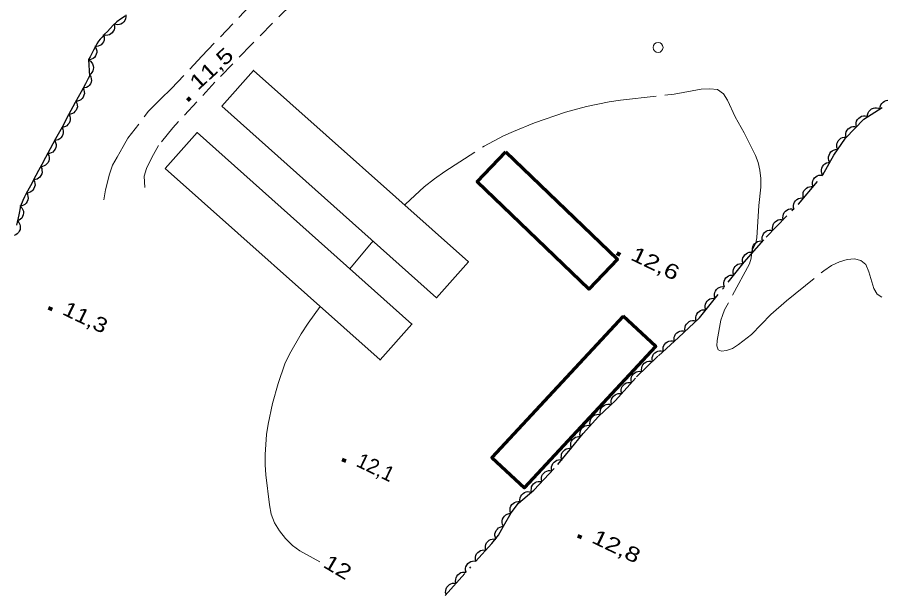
# Model space of a CAD drawing. Extents: x 355726 to 357533, y 5103782 to 5105258.
# Drawn here: x 356048.4 to 356135.6, y 5105032.2 to 5105089.8 of the extents above; entities that cross this region are included whole.
import ezdxf
from ezdxf.enums import TextEntityAlignment as Align

# ---------------------------------------------------------------- set-up
doc = ezdxf.new("R2010")
doc.units = 0
doc.header["$LTSCALE"] = 0.6
for name, pattern in [('DOT_DASHED', [7.7, 5, -1.2, 0.3, -1.2]), ('LONG_DASHED', [7.5, 6, -1.5]), ('MEDIUM_DASHED', [4.5, 3, -1.5])]:
    doc.linetypes.add(name, pattern=pattern)
for name, color, linetype, lineweight in [('19', 7, 'Continuous', 13), ('2', 7, 'LONG_DASHED', 13), ('3', 7, 'Continuous', 140), ('31', 7, 'Continuous', 35), ('36', 7, 'Continuous', 13), ('44', 7, 'Continuous', 25)]:
    doc.layers.add(name, color=color, linetype=linetype, lineweight=lineweight)

msp = doc.modelspace()

# ---------------------------------------------------------------- linework, layer by layer
at = {"layer": '19', "linetype": 'MEDIUM_DASHED'}
for points in [[(356124.19, 5105146.79), (356103.86, 5105125.28), (356100.69, 5105120.26), (356098.55, 5105117), (356097.19, 5105115.62), (356096.58, 5105114.56), (356095.82, 5105113.59), (356093.65, 5105110.88), (356091.97, 5105108.82), (356089.96, 5105106.55), (356088.46, 5105104.99), (356086.37, 5105102.57), (356083.88, 5105099.84), (356081.47, 5105097.07), (356078.99, 5105094.35), (356076.13, 5105091.14), (356072.08, 5105087.09), (356068.39, 5105083.28), (356064.14, 5105078.67), (356062.71, 5105076.88), (356062.02, 5105075.67), (356061.49, 5105074.57), (356061.25, 5105073.81), (356061.31, 5105072.67)], [(356057.17, 5105071.41), (356057.34, 5105072.41), (356057.74, 5105073.99), (356058.06, 5105074.9), (356058.54, 5105075.73), (356059.15, 5105076.79), (356059.62, 5105077.62), (356061.69, 5105080.36), (356062.89, 5105081.58), (356064.01, 5105082.65), (356067.09, 5105085.91), (356071.93, 5105091)]]:
    msp.add_lwpolyline(points, dxfattribs=at)
at = {"layer": '2'}
for points in [[(356087.55, 5105070.89), (356087.64, 5105070.99), (356089.5, 5105072.73), (356090.54, 5105073.55), (356091.61, 5105074.29), (356095.57, 5105076.84), (356097.53, 5105077.87), (356098.54, 5105078.32), (356100.65, 5105079.19), (356103.79, 5105080.25), (356105.9, 5105080.83), (356108.2, 5105081.29), (356109.34, 5105081.47), (356114.73, 5105082.08), (356117.48, 5105082.57), (356118.35, 5105082.63), (356119.13, 5105082.55), (356119.72, 5105082.12), (356120.14, 5105081.46), (356120.89, 5105079.8), (356121.81, 5105078.17), (356122.94, 5105075.9), (356123.23, 5105075.17), (356123.4, 5105074.42), (356123.49, 5105073.58), (356123.49, 5105072.7), (356123.28, 5105070.84), (356123.09, 5105067.59), (356122.98, 5105067.08), (356122.6, 5105066.23), (356122.53, 5105065.54), (356122.35, 5105064.97), (356119.84, 5105060.3), (356119.62, 5105059.76), (356119.46, 5105059.26), (356119.08, 5105057.21), (356119.05, 5105056.68), (356119.18, 5105056.29), (356119.54, 5105056.13), (356120.04, 5105056.2), (356120.62, 5105056.43), (356121.24, 5105056.82), (356122.54, 5105057.84), (356124.5, 5105059.84), (356126.07, 5105061.24), (356129.86, 5105064.26), (356130.63, 5105064.78), (356131.43, 5105065.16), (356132.22, 5105065.38), (356132.96, 5105065.46), (356133.59, 5105065.3), (356134.1, 5105064.88), (356134.41, 5105064.15), (356134.9, 5105062.46), (356135.25, 5105061.88), (356135.72, 5105061.59)], [(356082.01, 5105064.46), (356084.16, 5105067.05), (356084.35, 5105067.26)], [(356078.99, 5105034.9), (356076.95, 5105036), (356076.22, 5105036.54), (356075.52, 5105037.23), (356074.91, 5105038.01), (356074.42, 5105038.83), (356074.07, 5105039.69), (356073.89, 5105040.63), (356073.54, 5105043.66), (356073.47, 5105044.69), (356073.48, 5105045.71), (356073.6, 5105047.74), (356073.76, 5105048.78), (356074.2, 5105050.86), (356074.77, 5105052.88), (356075.46, 5105054.86), (356075.91, 5105055.84), (356077.09, 5105057.88), (356077.79, 5105058.96), (356079.03, 5105060.65)]]:
    msp.add_lwpolyline(points, dxfattribs=at)
at = {"layer": '3'}
for p, q in [((356065.62, 5105081.44), (356065.91, 5105081.71)), ((356108.95, 5105066.04), (356109.31, 5105065.87)), ((356051.6, 5105060.53), (356051.96, 5105060.36)), ((356081.25, 5105045.23), (356081.61, 5105045.06)), ((356105.02, 5105037.51), (356105.38, 5105037.34))]:
    msp.add_line(p, q, dxfattribs=at)
at = {"layer": '31'}
for points in [[(356069.08, 5105080.87), (356090.77, 5105061.54), (356093.98, 5105065.15), (356072.3, 5105084.48), (356069.08, 5105080.87)], [(356063.38, 5105074.59), (356085.06, 5105055.27), (356088.28, 5105058.88), (356066.59, 5105078.2), (356063.38, 5105074.59)]]:
    msp.add_lwpolyline(points, close=True, dxfattribs=at)
at = {"layer": '31', "lineweight": 70}
for points in [[(356097.77, 5105076.26), (356109.03, 5105065.43), (356106.13, 5105062.41), (356094.87, 5105073.24), (356097.77, 5105076.26)], [(356109.6, 5105059.67), (356096.36, 5105045.42), (356099.65, 5105042.36), (356112.89, 5105056.61), (356109.6, 5105059.67)]]:
    msp.add_lwpolyline(points, close=True, dxfattribs=at)
at = {"layer": '36'}
msp.add_circle((356113.123, 5105086.791), 0.5, dxfattribs=at)
at = {"layer": '44', "linetype": 'DOT_DASHED'}
for points in [[(356059.32, 5105089.96), (356058.87, 5105089.66), (356058.49, 5105089.36), (356058.14, 5105089.04), (356057.82, 5105088.71), (356057.54, 5105088.4), (356057.24, 5105088.12), (356057, 5105087.84), (356056.8, 5105087.63), (356056.65, 5105087.42), (356056.49, 5105087.15), (356056.34, 5105086.87), (356056.15, 5105086.51), (356055.96, 5105086.17), (356055.79, 5105085.84), (356055.64, 5105085.57), (356055.73, 5105083.88), (356055.6, 5105083.65), (356055.32, 5105083.13), (356054.88, 5105082.32), (356054.3, 5105081.24), (356053.63, 5105080), (356052.96, 5105078.75), (356052.32, 5105077.57), (356051.77, 5105076.55), (356051.31, 5105075.68), (356050.92, 5105074.97), (356050.6, 5105074.37), (356050.33, 5105073.88), (356050.13, 5105073.5), (356049.97, 5105073.2), (356049.77, 5105072.83), (356049.65, 5105072.59), (356049.47, 5105072.28), (356049.31, 5105071.97), (356049.17, 5105071.72), (356048.99, 5105071.34), (356048.77, 5105070.78)], [(356103.02, 5105044.72), (356104.25, 5105046.21), (356105.57, 5105047.85), (356107.12, 5105049.55), (356108.83, 5105051.17), (356110.96, 5105053.55), (356113.15, 5105055.69), (356115.18, 5105057.53), (356117.29, 5105059.52), (356121.82, 5105065.11), (356124.03, 5105067.64), (356127.29, 5105070.97), (356129.76, 5105073.95), (356130.86, 5105075.91), (356132.03, 5105077.64), (356133.9, 5105079.56), (356135.74, 5105080.72)], [(356048.77, 5105070.78), (356048.59, 5105069.9), (356048.37, 5105068.86)], [(356044.5, 5104977.27), (356049.67, 5104983.29), (356052.22, 5104986.42), (356054.36, 5104989.18), (356056.42, 5104991.79), (356058.38, 5104993.86), (356060.74, 5104996.3), (356062.87, 5104998.68), (356067.57, 5105004.57), (356070.67, 5105007.98), (356074.35, 5105012.06), (356079.35, 5105017.77), (356082.46, 5105021.18), (356084.58, 5105023.54), (356087.11, 5105026.28), (356089.41, 5105028.96), (356091.62, 5105031.48), (356096.36, 5105036.75), (356097.02, 5105037.57), (356097.53, 5105038.48), (356098.29, 5105039.83), (356099.04, 5105040.8), (356100.57, 5105042.12), (356103.02, 5105044.72)]]:
    msp.add_lwpolyline(points, dxfattribs=at)
at = {"layer": '44'}
for points in [[(356059.39, 5105090.07), (356059.41, 5105089.87), (356059.37, 5105089.67), (356059.31, 5105089.51), (356059.2, 5105089.37), (356059.07, 5105089.25), (356058.9, 5105089.15), (356058.75, 5105089.09), (356058.57, 5105089.08), (356058.39, 5105089.09), (356058.22, 5105089.14)], [(356058.21, 5105089.15), (356058.26, 5105088.94), (356058.25, 5105088.74), (356058.22, 5105088.58), (356058.14, 5105088.42), (356058.03, 5105088.27), (356057.88, 5105088.15), (356057.74, 5105088.07), (356057.57, 5105088.02), (356057.39, 5105088.01), (356057.21, 5105088.03)], [(356057.13, 5105088.1), (356057.21, 5105087.9), (356057.22, 5105087.7), (356057.21, 5105087.53), (356057.14, 5105087.37), (356057.05, 5105087.21), (356056.91, 5105087.07), (356056.79, 5105086.97), (356056.62, 5105086.91), (356056.44, 5105086.87), (356056.26, 5105086.88)], [(356056.33, 5105086.83), (356056.42, 5105086.65), (356056.46, 5105086.45), (356056.47, 5105086.28), (356056.42, 5105086.11), (356056.35, 5105085.94), (356056.23, 5105085.79), (356056.11, 5105085.68), (356055.95, 5105085.6), (356055.78, 5105085.54), (356055.6, 5105085.52)], [(356055.64, 5105085.51), (356055.82, 5105085.4), (356055.96, 5105085.25), (356056.05, 5105085.12), (356056.11, 5105084.95), (356056.13, 5105084.76), (356056.11, 5105084.57), (356056.07, 5105084.42), (356055.98, 5105084.26), (356055.87, 5105084.12), (356055.72, 5105084.01)], [(356055.79, 5105084), (356055.88, 5105083.81), (356055.92, 5105083.61), (356055.93, 5105083.45), (356055.89, 5105083.28), (356055.82, 5105083.11), (356055.7, 5105082.96), (356055.59, 5105082.84), (356055.43, 5105082.76), (356055.26, 5105082.7), (356055.08, 5105082.68)], [(356055.07, 5105082.68), (356055.17, 5105082.5), (356055.21, 5105082.3), (356055.22, 5105082.13), (356055.18, 5105081.96), (356055.1, 5105081.79), (356054.99, 5105081.64), (356054.87, 5105081.52), (356054.72, 5105081.44), (356054.54, 5105081.38), (356054.36, 5105081.36)], [(356135.52, 5105080.6), (356135.54, 5105080.81), (356135.62, 5105081), (356135.7, 5105081.14), (356135.83, 5105081.26), (356135.98, 5105081.36), (356136.16, 5105081.43), (356136.32, 5105081.46), (356136.5, 5105081.45), (356136.68, 5105081.4), (356136.84, 5105081.32)], [(356054.36, 5105081.36), (356054.46, 5105081.17), (356054.5, 5105080.97), (356054.51, 5105080.81), (356054.47, 5105080.64), (356054.39, 5105080.47), (356054.27, 5105080.32), (356054.16, 5105080.2), (356054.01, 5105080.12), (356053.83, 5105080.06), (356053.65, 5105080.04)], [(356134.26, 5105079.79), (356134.27, 5105080), (356134.33, 5105080.19), (356134.41, 5105080.34), (356134.53, 5105080.47), (356134.67, 5105080.58), (356134.85, 5105080.65), (356135.01, 5105080.7), (356135.18, 5105080.69), (356135.36, 5105080.66), (356135.53, 5105080.59)], [(356053.65, 5105080.04), (356053.75, 5105079.85), (356053.79, 5105079.65), (356053.8, 5105079.49), (356053.75, 5105079.32), (356053.68, 5105079.15), (356053.56, 5105079), (356053.45, 5105078.88), (356053.3, 5105078.8), (356053.12, 5105078.74), (356052.94, 5105078.72)], [(356133.15, 5105078.79), (356133.11, 5105079), (356133.13, 5105079.2), (356133.16, 5105079.36), (356133.25, 5105079.51), (356133.37, 5105079.65), (356133.52, 5105079.77), (356133.66, 5105079.85), (356133.84, 5105079.89), (356134.02, 5105079.9), (356134.2, 5105079.87)], [(356132.1, 5105077.72), (356132.06, 5105077.92), (356132.08, 5105078.12), (356132.12, 5105078.28), (356132.2, 5105078.44), (356132.32, 5105078.58), (356132.48, 5105078.69), (356132.62, 5105078.78), (356132.79, 5105078.81), (356132.97, 5105078.82), (356133.15, 5105078.79)], [(356052.94, 5105078.72), (356053.04, 5105078.53), (356053.08, 5105078.33), (356053.08, 5105078.17), (356053.04, 5105078), (356052.97, 5105077.83), (356052.85, 5105077.68), (356052.74, 5105077.56), (356052.58, 5105077.48), (356052.41, 5105077.42), (356052.23, 5105077.4)], [(356052.23, 5105077.4), (356052.32, 5105077.21), (356052.36, 5105077.01), (356052.37, 5105076.85), (356052.33, 5105076.68), (356052.26, 5105076.51), (356052.14, 5105076.36), (356052.03, 5105076.24), (356051.87, 5105076.16), (356051.69, 5105076.1), (356051.52, 5105076.08)], [(356131.25, 5105076.49), (356131.17, 5105076.68), (356131.15, 5105076.88), (356131.16, 5105077.05), (356131.22, 5105077.21), (356131.31, 5105077.37), (356131.44, 5105077.51), (356131.57, 5105077.62), (356131.73, 5105077.69), (356131.91, 5105077.73), (356132.09, 5105077.73)], [(356130.47, 5105075.21), (356130.37, 5105075.39), (356130.34, 5105075.6), (356130.33, 5105075.76), (356130.38, 5105075.93), (356130.45, 5105076.1), (356130.57, 5105076.25), (356130.69, 5105076.36), (356130.84, 5105076.44), (356131.02, 5105076.5), (356131.2, 5105076.52)], [(356051.53, 5105076.07), (356051.62, 5105075.89), (356051.66, 5105075.69), (356051.66, 5105075.52), (356051.62, 5105075.35), (356051.55, 5105075.18), (356051.43, 5105075.03), (356051.31, 5105074.92), (356051.16, 5105074.83), (356050.98, 5105074.77), (356050.8, 5105074.76)], [(356050.81, 5105074.75), (356050.91, 5105074.57), (356050.94, 5105074.37), (356050.95, 5105074.2), (356050.91, 5105074.03), (356050.83, 5105073.86), (356050.71, 5105073.71), (356050.6, 5105073.6), (356050.44, 5105073.51), (356050.27, 5105073.46), (356050.09, 5105073.44)], [(356129.73, 5105073.9), (356129.64, 5105074.09), (356129.6, 5105074.29), (356129.6, 5105074.45), (356129.64, 5105074.62), (356129.72, 5105074.79), (356129.84, 5105074.94), (356129.95, 5105075.06), (356130.11, 5105075.14), (356130.29, 5105075.19), (356130.47, 5105075.21)], [(356128.77, 5105072.75), (356128.71, 5105072.95), (356128.71, 5105073.15), (356128.73, 5105073.32), (356128.81, 5105073.48), (356128.91, 5105073.63), (356129.06, 5105073.75), (356129.19, 5105073.85), (356129.36, 5105073.9), (356129.54, 5105073.92), (356129.72, 5105073.91)], [(356050.08, 5105073.44), (356050.18, 5105073.26), (356050.22, 5105073.06), (356050.24, 5105072.9), (356050.2, 5105072.73), (356050.13, 5105072.56), (356050.02, 5105072.4), (356049.91, 5105072.28), (356049.76, 5105072.19), (356049.58, 5105072.13), (356049.41, 5105072.1)], [(356127.81, 5105071.6), (356127.75, 5105071.8), (356127.75, 5105072), (356127.78, 5105072.16), (356127.85, 5105072.32), (356127.96, 5105072.47), (356128.1, 5105072.6), (356128.23, 5105072.69), (356128.4, 5105072.74), (356128.59, 5105072.77), (356128.77, 5105072.75)], [(356049.36, 5105072.13), (356049.47, 5105071.95), (356049.52, 5105071.75), (356049.53, 5105071.58), (356049.5, 5105071.41), (356049.44, 5105071.24), (356049.33, 5105071.08), (356049.22, 5105070.96), (356049.07, 5105070.87), (356048.9, 5105070.8), (356048.72, 5105070.77)], [(356126.85, 5105070.44), (356126.79, 5105070.64), (356126.8, 5105070.84), (356126.82, 5105071.01), (356126.89, 5105071.17), (356127, 5105071.32), (356127.14, 5105071.44), (356127.28, 5105071.54), (356127.45, 5105071.59), (356127.63, 5105071.61), (356127.81, 5105071.6)], [(356048.76, 5105070.75), (356048.91, 5105070.6), (356049, 5105070.42), (356049.06, 5105070.27), (356049.07, 5105070.09), (356049.05, 5105069.91), (356048.98, 5105069.73), (356048.91, 5105069.58), (356048.78, 5105069.46), (356048.63, 5105069.35), (356048.46, 5105069.28)], [(356125.76, 5105069.41), (356125.72, 5105069.61), (356125.74, 5105069.81), (356125.77, 5105069.98), (356125.86, 5105070.13), (356125.98, 5105070.27), (356126.13, 5105070.38), (356126.28, 5105070.46), (356126.45, 5105070.5), (356126.63, 5105070.51), (356126.81, 5105070.48)], [(356048.47, 5105069.28), (356048.61, 5105069.13), (356048.7, 5105068.94), (356048.75, 5105068.79), (356048.75, 5105068.61), (356048.73, 5105068.43), (356048.65, 5105068.25), (356048.57, 5105068.11), (356048.45, 5105067.99), (356048.29, 5105067.89), (356048.12, 5105067.82)], [(356124.71, 5105068.34), (356124.67, 5105068.54), (356124.69, 5105068.74), (356124.73, 5105068.9), (356124.81, 5105069.06), (356124.93, 5105069.2), (356125.08, 5105069.31), (356125.23, 5105069.39), (356125.4, 5105069.43), (356125.58, 5105069.44), (356125.76, 5105069.41)], [(356123.66, 5105067.26), (356123.62, 5105067.47), (356123.64, 5105067.67), (356123.68, 5105067.83), (356123.76, 5105067.98), (356123.88, 5105068.13), (356124.04, 5105068.24), (356124.18, 5105068.32), (356124.35, 5105068.36), (356124.53, 5105068.37), (356124.71, 5105068.34)], [(356122.7, 5105066.11), (356122.64, 5105066.32), (356122.65, 5105066.52), (356122.68, 5105066.68), (356122.76, 5105066.84), (356122.87, 5105066.99), (356123.01, 5105067.11), (356123.15, 5105067.2), (356123.32, 5105067.25), (356123.5, 5105067.27), (356123.68, 5105067.24)], [(356121.71, 5105064.98), (356121.66, 5105065.19), (356121.66, 5105065.39), (356121.69, 5105065.55), (356121.77, 5105065.71), (356121.88, 5105065.86), (356122.03, 5105065.98), (356122.16, 5105066.07), (356122.33, 5105066.12), (356122.52, 5105066.14), (356122.7, 5105066.11)], [(356120.77, 5105063.81), (356120.71, 5105064.01), (356120.71, 5105064.22), (356120.73, 5105064.38), (356120.8, 5105064.54), (356120.91, 5105064.69), (356121.05, 5105064.82), (356121.18, 5105064.92), (356121.35, 5105064.97), (356121.54, 5105065), (356121.71, 5105064.98)], [(356119.83, 5105062.65), (356119.76, 5105062.85), (356119.77, 5105063.05), (356119.79, 5105063.22), (356119.86, 5105063.38), (356119.96, 5105063.53), (356120.11, 5105063.66), (356120.24, 5105063.75), (356120.41, 5105063.8), (356120.59, 5105063.83), (356120.77, 5105063.81)], [(356118.88, 5105061.48), (356118.82, 5105061.68), (356118.82, 5105061.89), (356118.84, 5105062.05), (356118.91, 5105062.21), (356119.02, 5105062.36), (356119.16, 5105062.49), (356119.29, 5105062.58), (356119.46, 5105062.64), (356119.65, 5105062.66), (356119.83, 5105062.65)], [(356117.94, 5105060.32), (356117.88, 5105060.52), (356117.88, 5105060.72), (356117.9, 5105060.89), (356117.97, 5105061.05), (356118.07, 5105061.2), (356118.22, 5105061.33), (356118.35, 5105061.42), (356118.52, 5105061.47), (356118.7, 5105061.5), (356118.88, 5105061.48)], [(356116.99, 5105059.15), (356116.93, 5105059.35), (356116.93, 5105059.56), (356116.95, 5105059.72), (356117.03, 5105059.88), (356117.13, 5105060.03), (356117.27, 5105060.16), (356117.41, 5105060.25), (356117.57, 5105060.31), (356117.76, 5105060.33), (356117.94, 5105060.32)], [(356115.86, 5105058.17), (356115.82, 5105058.37), (356115.85, 5105058.57), (356115.89, 5105058.73), (356115.98, 5105058.88), (356116.11, 5105059.02), (356116.27, 5105059.13), (356116.41, 5105059.2), (356116.59, 5105059.23), (356116.77, 5105059.23), (356116.95, 5105059.2)], [(356114.76, 5105057.14), (356114.73, 5105057.34), (356114.76, 5105057.55), (356114.8, 5105057.7), (356114.89, 5105057.85), (356115.02, 5105057.99), (356115.18, 5105058.1), (356115.32, 5105058.17), (356115.49, 5105058.2), (356115.68, 5105058.21), (356115.86, 5105058.17)], [(356113.64, 5105056.14), (356113.62, 5105056.35), (356113.65, 5105056.55), (356113.69, 5105056.7), (356113.79, 5105056.85), (356113.91, 5105056.99), (356114.08, 5105057.09), (356114.22, 5105057.16), (356114.4, 5105057.19), (356114.58, 5105057.19), (356114.76, 5105057.15)], [(356112.55, 5105055.11), (356112.52, 5105055.31), (356112.54, 5105055.52), (356112.58, 5105055.68), (356112.67, 5105055.83), (356112.79, 5105055.97), (356112.95, 5105056.08), (356113.09, 5105056.15), (356113.27, 5105056.19), (356113.45, 5105056.19), (356113.63, 5105056.16)], [(356111.48, 5105054.06), (356111.44, 5105054.27), (356111.47, 5105054.47), (356111.51, 5105054.63), (356111.6, 5105054.78), (356111.72, 5105054.92), (356111.88, 5105055.03), (356112.02, 5105055.11), (356112.19, 5105055.14), (356112.38, 5105055.14), (356112.55, 5105055.11)], [(356110.45, 5105052.98), (356110.4, 5105053.18), (356110.41, 5105053.38), (356110.44, 5105053.54), (356110.52, 5105053.7), (356110.63, 5105053.85), (356110.78, 5105053.97), (356110.91, 5105054.06), (356111.08, 5105054.1), (356111.27, 5105054.12), (356111.45, 5105054.09)], [(356109.45, 5105051.86), (356109.4, 5105052.06), (356109.41, 5105052.26), (356109.44, 5105052.43), (356109.51, 5105052.58), (356109.63, 5105052.73), (356109.78, 5105052.85), (356109.91, 5105052.94), (356110.08, 5105052.98), (356110.27, 5105053), (356110.45, 5105052.98)], [(356108.45, 5105050.74), (356108.39, 5105050.94), (356108.4, 5105051.15), (356108.43, 5105051.31), (356108.51, 5105051.47), (356108.63, 5105051.61), (356108.78, 5105051.73), (356108.91, 5105051.82), (356109.08, 5105051.87), (356109.27, 5105051.88), (356109.45, 5105051.86)], [(356107.32, 5105049.74), (356107.29, 5105049.95), (356107.32, 5105050.15), (356107.36, 5105050.31), (356107.45, 5105050.46), (356107.57, 5105050.6), (356107.73, 5105050.7), (356107.88, 5105050.78), (356108.05, 5105050.81), (356108.24, 5105050.81), (356108.41, 5105050.77)], [(356106.3, 5105048.65), (356106.25, 5105048.85), (356106.26, 5105049.05), (356106.29, 5105049.22), (356106.37, 5105049.37), (356106.49, 5105049.52), (356106.64, 5105049.64), (356106.77, 5105049.72), (356106.95, 5105049.77), (356107.13, 5105049.78), (356107.31, 5105049.76)], [(356105.29, 5105047.54), (356105.24, 5105047.74), (356105.25, 5105047.95), (356105.28, 5105048.11), (356105.36, 5105048.26), (356105.47, 5105048.41), (356105.63, 5105048.53), (356105.76, 5105048.61), (356105.93, 5105048.66), (356106.12, 5105048.67), (356106.3, 5105048.65)], [(356104.37, 5105046.35), (356104.3, 5105046.55), (356104.3, 5105046.76), (356104.33, 5105046.92), (356104.4, 5105047.08), (356104.5, 5105047.23), (356104.64, 5105047.36), (356104.78, 5105047.46), (356104.94, 5105047.51), (356105.13, 5105047.54), (356105.31, 5105047.52)], [(356103.41, 5105045.2), (356103.35, 5105045.4), (356103.36, 5105045.6), (356103.38, 5105045.76), (356103.45, 5105045.92), (356103.56, 5105046.07), (356103.7, 5105046.2), (356103.84, 5105046.29), (356104, 5105046.34), (356104.19, 5105046.37), (356104.37, 5105046.35)], [(356102.41, 5105044.08), (356102.37, 5105044.28), (356102.38, 5105044.48), (356102.42, 5105044.65), (356102.5, 5105044.8), (356102.62, 5105044.95), (356102.77, 5105045.06), (356102.91, 5105045.14), (356103.08, 5105045.19), (356103.27, 5105045.2), (356103.44, 5105045.17)], [(356101.39, 5105042.99), (356101.34, 5105043.19), (356101.36, 5105043.39), (356101.39, 5105043.55), (356101.47, 5105043.71), (356101.59, 5105043.85), (356101.74, 5105043.97), (356101.88, 5105044.05), (356102.05, 5105044.09), (356102.24, 5105044.11), (356102.41, 5105044.08)], [(356100.36, 5105041.89), (356100.31, 5105042.1), (356100.33, 5105042.3), (356100.36, 5105042.46), (356100.44, 5105042.62), (356100.56, 5105042.76), (356100.71, 5105042.88), (356100.85, 5105042.96), (356101.02, 5105043), (356101.21, 5105043.01), (356101.39, 5105042.99)], [(356099.2, 5105040.94), (356099.17, 5105041.14), (356099.21, 5105041.34), (356099.26, 5105041.5), (356099.36, 5105041.65), (356099.49, 5105041.78), (356099.65, 5105041.88), (356099.8, 5105041.95), (356099.98, 5105041.97), (356100.16, 5105041.96), (356100.33, 5105041.92)], [(356098.25, 5105039.78), (356098.19, 5105039.98), (356098.18, 5105040.18), (356098.2, 5105040.35), (356098.27, 5105040.51), (356098.37, 5105040.66), (356098.51, 5105040.79), (356098.64, 5105040.89), (356098.81, 5105040.95), (356098.99, 5105040.98), (356099.17, 5105040.97)], [(356097.52, 5105038.47), (356097.43, 5105038.65), (356097.4, 5105038.85), (356097.39, 5105039.02), (356097.43, 5105039.19), (356097.51, 5105039.36), (356097.63, 5105039.51), (356097.75, 5105039.62), (356097.9, 5105039.7), (356098.08, 5105039.76), (356098.26, 5105039.77)], [(356096.79, 5105037.16), (356096.7, 5105037.35), (356096.66, 5105037.55), (356096.66, 5105037.71), (356096.7, 5105037.88), (356096.78, 5105038.05), (356096.9, 5105038.2), (356097.01, 5105038.31), (356097.17, 5105038.4), (356097.34, 5105038.45), (356097.52, 5105038.47)], [(356095.75, 5105036.07), (356095.7, 5105036.27), (356095.71, 5105036.47), (356095.74, 5105036.64), (356095.82, 5105036.79), (356095.93, 5105036.94), (356096.08, 5105037.06), (356096.22, 5105037.15), (356096.39, 5105037.19), (356096.57, 5105037.21), (356096.75, 5105037.18)], [(356094.74, 5105034.95), (356094.69, 5105035.15), (356094.7, 5105035.36), (356094.73, 5105035.52), (356094.81, 5105035.68), (356094.92, 5105035.82), (356095.07, 5105035.94), (356095.21, 5105036.03), (356095.38, 5105036.07), (356095.57, 5105036.09), (356095.75, 5105036.07)], [(356093.74, 5105033.84), (356093.69, 5105034.04), (356093.7, 5105034.24), (356093.73, 5105034.4), (356093.81, 5105034.56), (356093.92, 5105034.71), (356094.07, 5105034.83), (356094.21, 5105034.92), (356094.38, 5105034.96), (356094.56, 5105034.98), (356094.74, 5105034.95)], [(356092.74, 5105032.72), (356092.69, 5105032.92), (356092.7, 5105033.13), (356092.73, 5105033.29), (356092.81, 5105033.45), (356092.92, 5105033.59), (356093.07, 5105033.71), (356093.21, 5105033.8), (356093.38, 5105033.84), (356093.56, 5105033.86), (356093.74, 5105033.84)], [(356091.73, 5105031.61), (356091.68, 5105031.81), (356091.69, 5105032.01), (356091.72, 5105032.17), (356091.8, 5105032.33), (356091.92, 5105032.48), (356092.07, 5105032.6), (356092.2, 5105032.68), (356092.37, 5105032.73), (356092.56, 5105032.75), (356092.74, 5105032.72)]]:
    msp.add_lwpolyline(points, dxfattribs=at)

# ---------------------------------------------------------------- texts
at = {"layer": '2', "width": 1.25}
msp.add_text('12', height=1.5, rotation=329.449, dxfattribs=at).set_placement((356080.409, 5105033.711), align=Align.CENTER)
at = {"layer": '3'}
for s, rotation, width, p in [('11,5   ', 42.452, 1.3, (356066.67, 5105082.39)), ('12,6   ', 334.423, 1.3, (356110.24, 5105065.42)), ('11,3   ', 334.423, 1.2, (356052.89, 5105059.9)), ('12,8   ', 334.423, 1.3, (356106.31, 5105036.88))]:
    msp.add_text(s, height=1.5, rotation=rotation, dxfattribs=dict(at, width=width)).set_placement(p)
msp.add_text('12,1   ', height=1.5, rotation=334.423, dxfattribs=at).set_placement((356082.54, 5105044.59))

doc.saveas('drawing.dxf')
